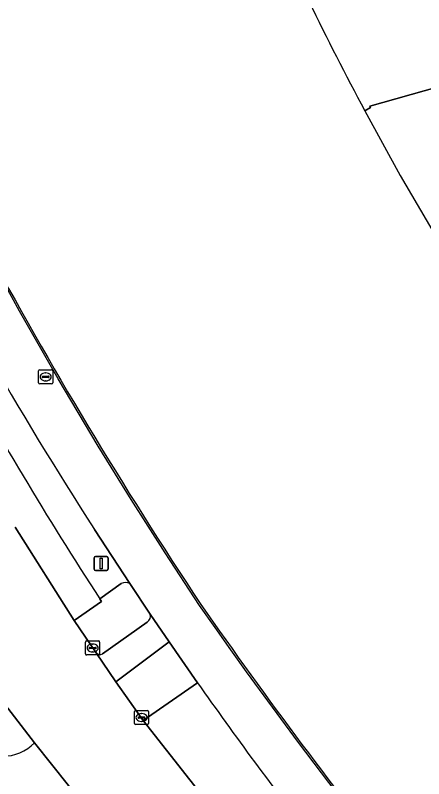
# Model space of a CAD drawing. Extents: x 155018 to 156648, y 383979 to 385733.
# Drawn here: x 156093.5 to 156122.6, y 384521.3 to 384575.8 of the extents above; entities that cross this region are included whole.
import ezdxf

# ---------------------------------------------------------------- set-up
doc = ezdxf.new("R2010")
doc.units = 0
for name, color, linetype in [('IMGEO_Berm_groen', 7, 'Continuous'), ('IMGEO_Erf', 7, 'Continuous'), ('IMGEO_Fietspad_open', 7, 'Continuous'), ('IMGEO_Kolk', 7, 'Continuous'), ('IMGEO_Lijnafwatering', 7, 'Continuous'), ('IMGEO_OVBaan_gesloten', 7, 'Continuous'), ('IMGEO_Pand', 7, 'Continuous'), ('IMGEO_Pand_overbouw', 7, 'Continuous'), ('IMGEO_Rijbaan_lokaal_gesloten', 7, 'Continuous'), ('IMGEO_Rijbaan_lokaal_open', 7, 'Continuous'), ('IMGEO_Rioolput', 7, 'Continuous'), ('IMGEO_Verkeersbordpaal', 7, 'Continuous'), ('IMGEO_Verkeerseiland_open', 7, 'Continuous'), ('IMGEO_Voetpad_gesloten', 7, 'Continuous'), ('IMGEO_Voetpad_open', 7, 'Continuous')]:
    doc.layers.add(name, color=color, linetype=linetype)

msp = doc.modelspace()

# ---------------------------------------------------------------- linework, layer by layer
at = {"layer": 'IMGEO_Berm_groen'}
for points in [[(156101.665, 384535.234), (156099.137, 384539.105)], [(156099.531, 384534.138), (156101.049, 384535.237)]]:
    msp.add_lwpolyline(points, dxfattribs=at)
for centre, radius, start, end in [((156328.73, 384687.068), 273.141, 206.46774, 212.80015), ((156316.182, 384675.299), 258.581, 208.49643, 213.08663), ((156101.354, 384534.636), 0.674, 62.5261, 116.9158)]:
    msp.add_arc(centre, radius, start, end, dxfattribs=at)
at = {"layer": 'IMGEO_Erf'}
msp.add_lwpolyline([(156126.401, 384555.377), (156126.797, 384555.633), (156126.852, 384555.549), (156132.689, 384557.19), (156161.572, 384565.312), (156157.372, 384580.185), (156128.376, 384572.021), (156118.785, 384569.321), (156118.835, 384569.234), (156118.42, 384568.993)], dxfattribs=at)
for centre, radius, start, end in [((156313.556, 384673.701), 221.453, 203.69545, 208.21751), ((156379.656, 384715.025), 327.646, 208.31443, 213.59354), ((156440.732, 384767.383), 407.61, 214.97411, 218.43418)]:
    msp.add_arc(centre, radius, start, end, dxfattribs=at)
at = {"layer": 'IMGEO_Fietspad_open'}
msp.add_lwpolyline([(156106.495, 384528.156), (156104.462, 384531.078), (156100.669, 384528.221), (156102.61, 384525.457)], close=True, dxfattribs=at)
msp.add_lwpolyline([(156097.285, 384520.822), (156094.866, 384523.866)], dxfattribs=at)
msp.add_arc((156092.652, 384525.989), 3.067, 221.4063, 316.2083, dxfattribs=at)
at = {"layer": 'IMGEO_Kolk'}
for p, q in [((156098.509, 384530.215), (156098.509, 384531.067)), ((156098.584, 384531.141), (156099.436, 384531.141)), ((156098.997, 384530.921), (156099.022, 384530.921)), ((156099.51, 384531.067), (156099.51, 384530.215)), ((156098.768, 384530.635), (156098.768, 384530.647)), ((156099.206, 384530.598), (156098.808, 384530.598)), ((156098.811, 384530.684), (156099.209, 384530.684)), ((156099.02, 384530.361), (156098.995, 384530.361)), ((156099.252, 384530.647), (156099.252, 384530.635)), ((156099.436, 384530.141), (156098.584, 384530.141)), ((156101.999, 384525.253), (156101.999, 384526.105)), ((156102.074, 384526.179), (156102.926, 384526.179)), ((156102.487, 384525.959), (156102.512, 384525.959)), ((156103, 384526.105), (156103, 384525.253)), ((156102.258, 384525.673), (156102.258, 384525.685)), ((156102.696, 384525.636), (156102.298, 384525.636)), ((156102.301, 384525.722), (156102.699, 384525.722)), ((156102.51, 384525.399), (156102.485, 384525.399)), ((156102.742, 384525.685), (156102.742, 384525.673)), ((156102.926, 384525.179), (156102.074, 384525.179))]:
    msp.add_line(p, q, dxfattribs=at)
for points in [[(156098.509, 384530.215), (156098.509, 384531.067)], [(156098.584, 384531.141), (156099.436, 384531.141)], [(156099.51, 384531.067), (156099.51, 384530.215)], [(156099.436, 384530.141), (156098.584, 384530.141)], [(156101.999, 384525.253), (156101.999, 384526.105)], [(156102.074, 384526.179), (156102.926, 384526.179)], [(156103, 384526.105), (156103, 384525.253)], [(156102.926, 384525.179), (156102.074, 384525.179)]]:
    msp.add_lwpolyline(points, dxfattribs=at)
for centre, radius, start, end in [((156098.586, 384531.065), 0.0765, 91.552, 178.448), ((156098.586, 384531.065), 0.0765, 91.552, 178.448), ((156099.434, 384531.065), 0.0765, 1.552, 88.448), ((156099.434, 384531.065), 0.0765, 1.552, 88.448), ((156098.586, 384530.217), 0.0765, 181.552, 268.448), ((156098.586, 384530.217), 0.0765, 181.552, 268.448), ((156098.808, 384530.644), 0.0403, 85.8775, 175.7526), ((156098.805, 384530.634), 0.0366, 178.938, 274.7102), ((156099.209, 384530.641), 0.043, 264.8664, 352.4533), ((156099.213, 384530.646), 0.0386, 1.7309, 96.639), ((156099.434, 384530.217), 0.0765, 271.552, 358.448), ((156099.434, 384530.217), 0.0765, 271.552, 358.448), ((156102.076, 384526.103), 0.0765, 91.552, 178.448), ((156102.076, 384526.103), 0.0765, 91.552, 178.448), ((156102.924, 384526.103), 0.0765, 1.552, 88.448), ((156102.924, 384526.103), 0.0765, 1.552, 88.448), ((156102.298, 384525.682), 0.0403, 85.8775, 175.7526), ((156102.295, 384525.672), 0.0366, 178.938, 274.7102), ((156102.699, 384525.679), 0.043, 264.8664, 352.4533), ((156102.703, 384525.684), 0.0386, 1.7309, 96.639), ((156102.076, 384525.255), 0.0765, 181.552, 268.448), ((156102.076, 384525.255), 0.0765, 181.552, 268.448), ((156102.924, 384525.255), 0.0765, 271.552, 358.448), ((156102.924, 384525.255), 0.0765, 271.552, 358.448)]:
    msp.add_arc(centre, radius, start, end, dxfattribs=at)
for centre, major_axis, ratio, start_param, end_param in [((156098.996, 384530.641), (-0.387, 0.002), 0.722429, 4.712389, 7.853982), ((156099.021, 384530.641), (-0.39, 0.002), 0.717154, 1.570796, 4.712389), ((156102.486, 384525.679), (-0.387, 0.002), 0.722429, 4.712389, 7.853982), ((156102.511, 384525.679), (-0.39, 0.002), 0.717154, 1.570796, 4.712389)]:
    msp.add_ellipse(centre, major_axis=major_axis, ratio=ratio, start_param=start_param, end_param=end_param, dxfattribs=at)
at = {"layer": 'IMGEO_Lijnafwatering'}
for points in [[(156099.405, 384545.056), (156096.556, 384549.843), (156093.789, 384554.679), (156091.105, 384559.56), (156090.687, 384560.307), (156090.273, 384561.057), (156089.863, 384561.809)], [(156109.988, 384528.945), (156108.862, 384530.516), (156107.743, 384532.092), (156106.632, 384533.673), (156104.171, 384537.434), (156101.762, 384541.229), (156099.405, 384545.056)], [(156121.646, 384513.59), (156121.348, 384513.933), (156117.484, 384518.878), (156113.697, 384523.883), (156109.988, 384528.945)]]:
    msp.add_lwpolyline(points, dxfattribs=at)
at = {"layer": 'IMGEO_OVBaan_gesloten'}
for points in [[(156069.36, 384569.831), (156072.321, 384563.405), (156075.5, 384557.181), (156091.758, 384527.901), (156094.866, 384523.866), (156097.285, 384520.822), (156098.067, 384519.774)], [(156143.734, 384475.688), (156136.368, 384484.205), (156131.708, 384489.55), (156125.015, 384497.231), (156121.184, 384501.846), (156102.61, 384525.457), (156100.669, 384528.221), (156099.252, 384530.291), (156097.695, 384532.6), (156093.493, 384539.268)]]:
    msp.add_lwpolyline(points, dxfattribs=at)
at = {"layer": 'IMGEO_Pand'}
msp.add_lwpolyline([(156118.42, 384568.993), (156118.835, 384569.234), (156118.785, 384569.321), (156128.376, 384572.021), (156157.372, 384580.185), (156161.572, 384565.312), (156132.689, 384557.19), (156126.852, 384555.549), (156126.797, 384555.633), (156126.401, 384555.377)], dxfattribs=at)
msp.add_arc((156313.556, 384673.701), 221.453, 203.69545, 208.21751, dxfattribs=at)
at = {"layer": 'IMGEO_Pand_overbouw'}
msp.add_lwpolyline([(156118.42, 384568.993), (156120.94, 384564.373), (156123.601, 384559.833), (156126.401, 384555.377), (156126.797, 384555.633), (156126.852, 384555.549), (156132.689, 384557.19), (156128.376, 384572.021), (156118.785, 384569.321), (156118.835, 384569.234)], close=True, dxfattribs=at)
at = {"layer": 'IMGEO_Rijbaan_lokaal_gesloten'}
msp.add_lwpolyline([(156099.137, 384539.105), (156101.665, 384535.234), (156103.105, 384533.061), (156104.462, 384531.078), (156106.495, 384528.156)], dxfattribs=at)
for centre, radius, start, end in [((156328.73, 384687.068), 273.141, 206.46774, 212.80015), ((156379.656, 384715.025), 327.646, 208.31443, 213.59354), ((156440.732, 384767.383), 407.61, 214.97411, 218.43418), ((156344.309, 384694.823), 290.402, 215.02383, 217.7686)]:
    msp.add_arc(centre, radius, start, end, dxfattribs=at)
at = {"layer": 'IMGEO_Rijbaan_lokaal_open'}
msp.add_lwpolyline([(156106.495, 384528.156), (156102.61, 384525.457), (156121.184, 384501.846), (156125.015, 384497.231), (156131.708, 384489.55), (156133.53, 384491.15), (156133.008, 384491.769), (156134.758, 384493.306), (156127.591, 384501.608)], dxfattribs=at)
msp.add_arc((156344.309, 384694.823), 290.402, 215.02383, 217.7686, dxfattribs=at)
at = {"layer": 'IMGEO_Rioolput'}
for p, q in [((156095.159, 384549.566), (156095.159, 384550.418)), ((156095.234, 384550.492), (156096.086, 384550.492)), ((156096.16, 384550.418), (156096.16, 384549.566)), ((156095.418, 384549.986), (156095.418, 384549.998)), ((156095.856, 384549.949), (156095.458, 384549.949)), ((156095.461, 384550.035), (156095.859, 384550.035)), ((156095.647, 384550.272), (156095.672, 384550.272)), ((156095.902, 384549.998), (156095.902, 384549.986)), ((156096.086, 384549.492), (156095.234, 384549.492)), ((156095.67, 384549.712), (156095.645, 384549.712))]:
    msp.add_line(p, q, dxfattribs=at)
for points in [[(156095.159, 384549.566), (156095.159, 384550.418)], [(156095.234, 384550.492), (156096.086, 384550.492)], [(156096.16, 384550.418), (156096.16, 384549.566)], [(156096.086, 384549.492), (156095.234, 384549.492)]]:
    msp.add_lwpolyline(points, dxfattribs=at)
for centre, radius, start, end in [((156095.236, 384550.416), 0.0765, 91.552, 178.448), ((156095.236, 384550.416), 0.0765, 91.552, 178.448), ((156096.084, 384550.416), 0.0765, 1.552, 88.448), ((156096.084, 384550.416), 0.0765, 1.552, 88.448), ((156095.458, 384549.995), 0.0403, 85.8775, 175.7526), ((156095.455, 384549.985), 0.0366, 178.938, 274.7102), ((156095.859, 384549.992), 0.043, 264.8664, 352.4533), ((156095.863, 384549.997), 0.0386, 1.7309, 96.639), ((156095.236, 384549.568), 0.0765, 181.552, 268.448), ((156095.236, 384549.568), 0.0765, 181.552, 268.448), ((156096.084, 384549.568), 0.0765, 271.552, 358.448), ((156096.084, 384549.568), 0.0765, 271.552, 358.448)]:
    msp.add_arc(centre, radius, start, end, dxfattribs=at)
for centre, major_axis, ratio, start_param, end_param in [((156095.646, 384549.992), (-0.387, 0.002), 0.722429, 4.712389, 7.853982), ((156095.671, 384549.992), (-0.39, 0.002), 0.717154, 1.570796, 4.712389)]:
    msp.add_ellipse(centre, major_axis=major_axis, ratio=ratio, start_param=start_param, end_param=end_param, dxfattribs=at)
at = {"layer": 'IMGEO_Verkeersbordpaal'}
for p, q in [((156099.12, 384536.268), (156099.12, 384537.068)), ((156099.12, 384537.068), (156099.12, 384536.268)), ((156099.22, 384537.168), (156100.01, 384537.168)), ((156100.01, 384537.168), (156099.22, 384537.168)), ((156100.11, 384537.068), (156100.11, 384536.268)), ((156100.11, 384536.268), (156100.11, 384537.068)), ((156100.01, 384536.168), (156099.22, 384536.168)), ((156099.22, 384536.168), (156100.01, 384536.168))]:
    msp.add_line(p, q, dxfattribs=at)
msp.add_lwpolyline([(156099.54, 384537.043), (156099.69, 384537.043), (156099.69, 384536.293), (156099.54, 384536.293), (156099.54, 384537.043)], dxfattribs=at)
for centre, start, end in [((156099.22, 384537.068), 90, 180), ((156099.22, 384537.068), 90, 180), ((156100.01, 384537.068), 0, 90), ((156100.01, 384537.068), 360, 90), ((156099.22, 384536.268), 180, 270), ((156099.22, 384536.268), 180, 270), ((156100.01, 384536.268), 270, 0), ((156100.01, 384536.268), 270, 0)]:
    msp.add_arc(centre, 0.1, start, end, dxfattribs=at)
at = {"layer": 'IMGEO_Verkeerseiland_open'}
for points in [[(156099.252, 384530.291), (156100.669, 384528.221), (156104.462, 384531.078), (156103.105, 384533.061)], [(156102.904, 384532.477), (156099.721, 384530.227)], [(156094.866, 384523.866), (156091.758, 384527.901), (156088.922, 384526.21), (156090.351, 384523.96)]]:
    msp.add_lwpolyline(points, dxfattribs=at)
for centre, radius, start, end in [((156102.611, 384532.905), 0.519, 304.4555, 17.5598), ((156099.532, 384530.593), 0.412, 227.1776, 297.2811), ((156092.652, 384525.989), 3.067, 221.4063, 316.2083)]:
    msp.add_arc(centre, radius, start, end, dxfattribs=at)
at = {"layer": 'IMGEO_Voetpad_gesloten'}
msp.add_lwpolyline([(156093.493, 384539.268), (156097.695, 384532.6), (156099.639, 384533.955), (156099.588, 384534.041), (156099.531, 384534.138)], dxfattribs=at)
msp.add_arc((156316.182, 384675.299), 258.581, 208.49643, 213.08663, dxfattribs=at)
at = {"layer": 'IMGEO_Voetpad_open'}
for points in [[(156101.049, 384535.237), (156099.531, 384534.138), (156099.588, 384534.041), (156099.639, 384533.955), (156097.695, 384532.6), (156099.252, 384530.291)], [(156103.105, 384533.061), (156101.665, 384535.234)], [(156099.721, 384530.227), (156102.904, 384532.477)]]:
    msp.add_lwpolyline(points, dxfattribs=at)
for centre, radius, start, end in [((156101.354, 384534.636), 0.674, 62.5261, 116.9158), ((156102.611, 384532.905), 0.519, 304.4555, 17.5598), ((156099.532, 384530.593), 0.412, 227.1776, 297.2811)]:
    msp.add_arc(centre, radius, start, end, dxfattribs=at)

doc.saveas('drawing.dxf')
